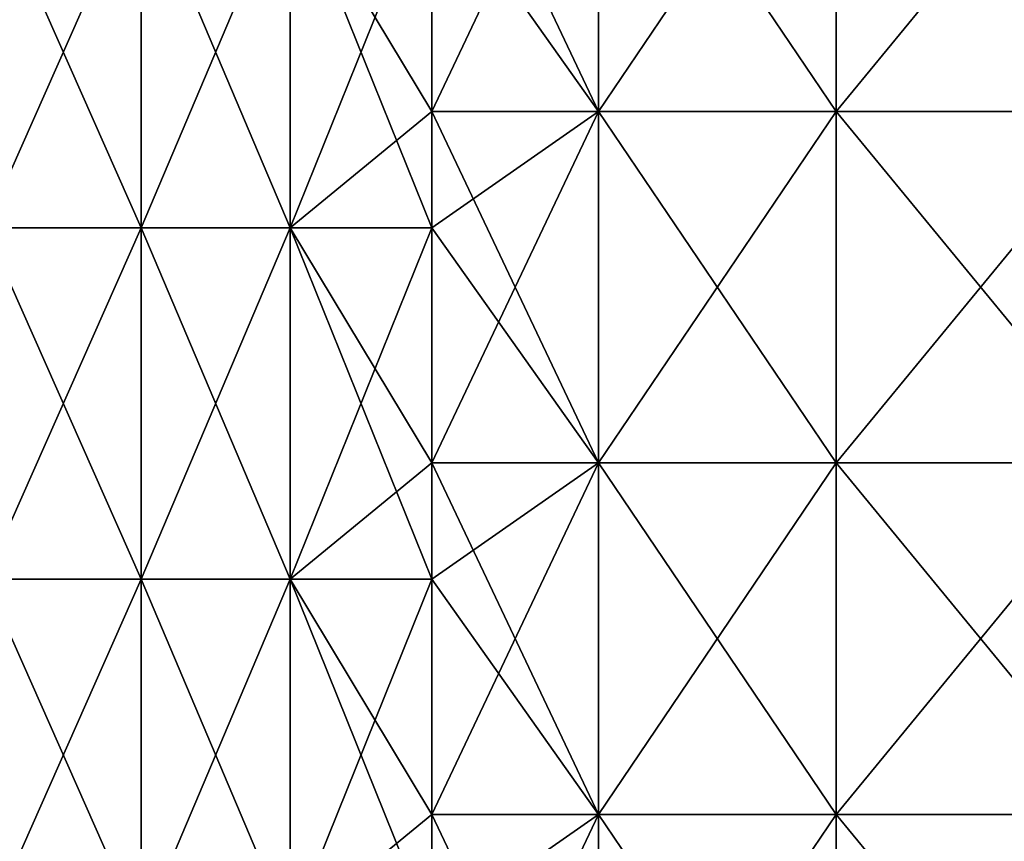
# Model space of a CAD drawing. Header units: inches. Extents: x -4.75 to 4.5, y 0 to 1.88.
# Tile 384 of 462: x 3.18 to 3.41, y 0.22 to 0.41. Entities that reach past the tile are written whole.
import ezdxf

# ---------------------------------------------------------------- set-up
doc = ezdxf.new("R2010")
doc.units = ezdxf.units.IN
doc.header["$LTSCALE"] = 101.851852
doc.header["$MEASUREMENT"] = 0
for name, color, linetype in [('12', 7, 'CONTINUOUS'), ('35', 7, 'CONTINUOUS'), ('38', 7, 'CONTINUOUS')]:
    doc.layers.add(name, color=color, linetype=linetype)

msp = doc.modelspace()

# ---------------------------------------------------------------- linework, layer by layer
at = {"layer": '12', "color": 13, "linetype": 'Continuous', "true_color": 0xd67263}
for points in [[(3.20901, 0.4423, 1.54714), (3.17349, 0.4423, 1.61875), (3.20901, 0.36222, 1.54714), (3.20901, 0.4423, 1.54714)], [(3.20901, 0.36222, 1.54714), (3.17349, 0.4423, 1.61875), (3.17349, 0.36222, 1.61875), (3.20901, 0.36222, 1.54714)], [(3.17349, 0.4423, -1.61875), (3.20901, 0.4423, -1.54714), (3.17349, 0.36222, -1.61875), (3.17349, 0.4423, -1.61875)], [(3.17349, 0.36222, -1.61875), (3.20901, 0.4423, -1.54714), (3.20901, 0.36222, -1.54714), (3.17349, 0.36222, -1.61875)], [(3.24291, 0.4423, 1.47476), (3.20901, 0.4423, 1.54714), (3.24291, 0.36222, 1.47476), (3.24291, 0.4423, 1.47476)], [(3.24291, 0.36222, 1.47476), (3.20901, 0.4423, 1.54714), (3.20901, 0.36222, 1.54714), (3.24291, 0.36222, 1.47476)], [(3.20901, 0.4423, -1.54714), (3.24291, 0.4423, -1.47476), (3.20901, 0.36222, -1.54714), (3.20901, 0.4423, -1.54714)], [(3.20901, 0.36222, -1.54714), (3.24291, 0.4423, -1.47476), (3.24291, 0.36222, -1.47476), (3.20901, 0.36222, -1.54714)], [(3.27518, 0.4423, 1.40164), (3.24291, 0.4423, 1.47476), (3.27518, 0.38872, 1.40164), (3.27518, 0.4423, 1.40164)], [(3.27518, 0.38872, 1.40164), (3.24291, 0.4423, 1.47476), (3.27518, 0.36222, 1.40164), (3.27518, 0.38872, 1.40164)], [(3.27518, 0.36222, 1.40164), (3.24291, 0.4423, 1.47476), (3.24291, 0.36222, 1.47476), (3.27518, 0.36222, 1.40164)], [(3.24291, 0.4423, -1.47476), (3.27518, 0.4423, -1.40164), (3.24291, 0.36222, -1.47476), (3.24291, 0.4423, -1.47476)], [(3.24291, 0.36222, -1.47476), (3.27518, 0.4423, -1.40164), (3.27518, 0.38872, -1.40164), (3.24291, 0.36222, -1.47476)], [(3.27518, 0.36222, -1.40164), (3.24291, 0.36222, -1.47476), (3.27518, 0.38872, -1.40164), (3.27518, 0.36222, -1.40164)], [(3.20901, 0.36222, 1.54714), (3.17349, 0.36222, 1.61875), (3.20901, 0.28214, 1.54714), (3.20901, 0.36222, 1.54714)], [(3.20901, 0.28214, 1.54714), (3.17349, 0.36222, 1.61875), (3.17349, 0.28214, 1.61875), (3.20901, 0.28214, 1.54714)], [(3.17349, 0.36222, -1.61875), (3.20901, 0.36222, -1.54714), (3.17349, 0.28214, -1.61875), (3.17349, 0.36222, -1.61875)], [(3.17349, 0.28214, -1.61875), (3.20901, 0.36222, -1.54714), (3.20901, 0.28214, -1.54714), (3.17349, 0.28214, -1.61875)], [(3.24291, 0.36222, 1.47476), (3.20901, 0.36222, 1.54714), (3.24291, 0.28214, 1.47476), (3.24291, 0.36222, 1.47476)], [(3.24291, 0.28214, 1.47476), (3.20901, 0.36222, 1.54714), (3.20901, 0.28214, 1.54714), (3.24291, 0.28214, 1.47476)], [(3.20901, 0.36222, -1.54714), (3.24291, 0.36222, -1.47476), (3.20901, 0.28214, -1.54714), (3.20901, 0.36222, -1.54714)], [(3.20901, 0.28214, -1.54714), (3.24291, 0.36222, -1.47476), (3.24291, 0.28214, -1.47476), (3.20901, 0.28214, -1.54714)], [(3.27518, 0.36222, 1.40164), (3.24291, 0.36222, 1.47476), (3.27518, 0.30864, 1.40164), (3.27518, 0.36222, 1.40164)], [(3.27518, 0.30864, 1.40164), (3.24291, 0.36222, 1.47476), (3.27518, 0.28214, 1.40164), (3.27518, 0.30864, 1.40164)], [(3.27518, 0.28214, 1.40164), (3.24291, 0.36222, 1.47476), (3.24291, 0.28214, 1.47476), (3.27518, 0.28214, 1.40164)], [(3.24291, 0.36222, -1.47476), (3.27518, 0.36222, -1.40164), (3.24291, 0.28214, -1.47476), (3.24291, 0.36222, -1.47476)], [(3.24291, 0.28214, -1.47476), (3.27518, 0.36222, -1.40164), (3.27518, 0.30864, -1.40164), (3.24291, 0.28214, -1.47476)], [(3.27518, 0.28214, -1.40164), (3.24291, 0.28214, -1.47476), (3.27518, 0.30864, -1.40164), (3.27518, 0.28214, -1.40164)], [(3.20901, 0.28214, 1.54714), (3.17349, 0.28214, 1.61875), (3.20901, 0.20206, 1.54714), (3.20901, 0.28214, 1.54714)], [(3.20901, 0.20206, 1.54714), (3.17349, 0.28214, 1.61875), (3.17349, 0.20206, 1.61875), (3.20901, 0.20206, 1.54714)], [(3.17349, 0.28214, -1.61875), (3.20901, 0.28214, -1.54714), (3.17349, 0.20206, -1.61875), (3.17349, 0.28214, -1.61875)], [(3.17349, 0.20206, -1.61875), (3.20901, 0.28214, -1.54714), (3.20901, 0.20206, -1.54714), (3.17349, 0.20206, -1.61875)], [(3.24291, 0.28214, 1.47476), (3.20901, 0.28214, 1.54714), (3.24291, 0.20206, 1.47476), (3.24291, 0.28214, 1.47476)], [(3.24291, 0.20206, 1.47476), (3.20901, 0.28214, 1.54714), (3.20901, 0.20206, 1.54714), (3.24291, 0.20206, 1.47476)], [(3.20901, 0.28214, -1.54714), (3.24291, 0.28214, -1.47476), (3.20901, 0.20206, -1.54714), (3.20901, 0.28214, -1.54714)], [(3.20901, 0.20206, -1.54714), (3.24291, 0.28214, -1.47476), (3.24291, 0.20206, -1.47476), (3.20901, 0.20206, -1.54714)], [(3.27518, 0.28214, 1.40164), (3.24291, 0.28214, 1.47476), (3.27518, 0.22856, 1.40164), (3.27518, 0.28214, 1.40164)], [(3.27518, 0.22856, 1.40164), (3.24291, 0.28214, 1.47476), (3.27518, 0.20206, 1.40164), (3.27518, 0.22856, 1.40164)], [(3.27518, 0.20206, 1.40164), (3.24291, 0.28214, 1.47476), (3.24291, 0.20206, 1.47476), (3.27518, 0.20206, 1.40164)], [(3.24291, 0.28214, -1.47476), (3.27518, 0.28214, -1.40164), (3.24291, 0.20206, -1.47476), (3.24291, 0.28214, -1.47476)], [(3.24291, 0.20206, -1.47476), (3.27518, 0.28214, -1.40164), (3.27518, 0.22856, -1.40164), (3.24291, 0.20206, -1.47476)], [(3.27518, 0.20206, -1.40164), (3.24291, 0.20206, -1.47476), (3.27518, 0.22856, -1.40164), (3.27518, 0.20206, -1.40164)]]:
    msp.add_3dface(points, dxfattribs=at)
at = {"layer": '35', "color": 13, "linetype": 'Continuous', "true_color": 0xd67263}
for points in [[(3.27518, 0.4688, 1.40164), (3.27518, 0.4423, 1.40164), (3.31316, 0.38872, 1.33972), (3.27518, 0.4688, 1.40164)], [(3.31316, 0.4688, 1.33972), (3.27518, 0.4688, 1.40164), (3.31316, 0.38872, 1.33972), (3.31316, 0.4688, 1.33972)], [(3.36734, 0.4688, 1.29133), (3.31316, 0.4688, 1.33972), (3.36734, 0.38872, 1.29133), (3.36734, 0.4688, 1.29133)], [(3.36734, 0.38872, 1.29133), (3.31316, 0.4688, 1.33972), (3.31316, 0.38872, 1.33972), (3.36734, 0.38872, 1.29133)], [(3.43315, 0.4688, 1.26055), (3.36734, 0.4688, 1.29133), (3.43315, 0.38872, 1.26055), (3.43315, 0.4688, 1.26055)], [(3.43315, 0.38872, 1.26055), (3.36734, 0.4688, 1.29133), (3.36734, 0.38872, 1.29133), (3.43315, 0.38872, 1.26055)], [(3.27518, 0.4423, 1.40164), (3.27518, 0.38872, 1.40164), (3.31316, 0.38872, 1.33972), (3.27518, 0.4423, 1.40164)], [(3.27518, 0.38872, 1.40164), (3.27518, 0.36222, 1.40164), (3.31316, 0.30864, 1.33972), (3.27518, 0.38872, 1.40164)], [(3.31316, 0.38872, 1.33972), (3.27518, 0.38872, 1.40164), (3.31316, 0.30864, 1.33972), (3.31316, 0.38872, 1.33972)], [(3.36734, 0.38872, 1.29133), (3.31316, 0.38872, 1.33972), (3.36734, 0.30864, 1.29133), (3.36734, 0.38872, 1.29133)], [(3.36734, 0.30864, 1.29133), (3.31316, 0.38872, 1.33972), (3.31316, 0.30864, 1.33972), (3.36734, 0.30864, 1.29133)], [(3.43315, 0.38872, 1.26055), (3.36734, 0.38872, 1.29133), (3.43315, 0.30864, 1.26055), (3.43315, 0.38872, 1.26055)], [(3.43315, 0.30864, 1.26055), (3.36734, 0.38872, 1.29133), (3.36734, 0.30864, 1.29133), (3.43315, 0.30864, 1.26055)], [(3.27518, 0.36222, 1.40164), (3.27518, 0.30864, 1.40164), (3.31316, 0.30864, 1.33972), (3.27518, 0.36222, 1.40164)], [(3.27518, 0.30864, 1.40164), (3.27518, 0.28214, 1.40164), (3.31316, 0.22856, 1.33972), (3.27518, 0.30864, 1.40164)], [(3.31316, 0.30864, 1.33972), (3.27518, 0.30864, 1.40164), (3.31316, 0.22856, 1.33972), (3.31316, 0.30864, 1.33972)], [(3.36734, 0.30864, 1.29133), (3.31316, 0.30864, 1.33972), (3.36734, 0.22856, 1.29133), (3.36734, 0.30864, 1.29133)], [(3.36734, 0.22856, 1.29133), (3.31316, 0.30864, 1.33972), (3.31316, 0.22856, 1.33972), (3.36734, 0.22856, 1.29133)], [(3.43315, 0.30864, 1.26055), (3.36734, 0.30864, 1.29133), (3.43315, 0.22856, 1.26055), (3.43315, 0.30864, 1.26055)], [(3.43315, 0.22856, 1.26055), (3.36734, 0.30864, 1.29133), (3.36734, 0.22856, 1.29133), (3.43315, 0.22856, 1.26055)], [(3.27518, 0.28214, 1.40164), (3.27518, 0.22856, 1.40164), (3.31316, 0.22856, 1.33972), (3.27518, 0.28214, 1.40164)], [(3.27518, 0.22856, 1.40164), (3.27518, 0.20206, 1.40164), (3.31316, 0.14848, 1.33972), (3.27518, 0.22856, 1.40164)], [(3.31316, 0.22856, 1.33972), (3.27518, 0.22856, 1.40164), (3.31316, 0.14848, 1.33972), (3.31316, 0.22856, 1.33972)], [(3.36734, 0.22856, 1.29133), (3.31316, 0.22856, 1.33972), (3.36734, 0.14848, 1.29133), (3.36734, 0.22856, 1.29133)], [(3.36734, 0.14848, 1.29133), (3.31316, 0.22856, 1.33972), (3.31316, 0.14848, 1.33972), (3.36734, 0.14848, 1.29133)], [(3.43315, 0.22856, 1.26055), (3.36734, 0.22856, 1.29133), (3.43315, 0.14848, 1.26055), (3.43315, 0.22856, 1.26055)], [(3.43315, 0.14848, 1.26055), (3.36734, 0.22856, 1.29133), (3.36734, 0.14848, 1.29133), (3.43315, 0.14848, 1.26055)]]:
    msp.add_3dface(points, dxfattribs=at)
at = {"layer": '38', "color": 13, "linetype": 'Continuous', "true_color": 0xd67263}
for points in [[(3.27518, 0.38872, -1.40164), (3.27518, 0.4423, -1.40164), (3.31316, 0.4688, -1.33972), (3.27518, 0.38872, -1.40164)], [(3.27518, 0.38872, -1.40164), (3.31316, 0.4688, -1.33972), (3.31316, 0.38872, -1.33972), (3.27518, 0.38872, -1.40164)], [(3.31316, 0.4688, -1.33972), (3.36734, 0.4688, -1.29133), (3.31316, 0.38872, -1.33972), (3.31316, 0.4688, -1.33972)], [(3.31316, 0.38872, -1.33972), (3.36734, 0.4688, -1.29133), (3.36734, 0.38872, -1.29133), (3.31316, 0.38872, -1.33972)], [(3.36734, 0.4688, -1.29133), (3.43315, 0.4688, -1.26055), (3.36734, 0.38872, -1.29133), (3.36734, 0.4688, -1.29133)], [(3.36734, 0.38872, -1.29133), (3.43315, 0.4688, -1.26055), (3.43315, 0.38872, -1.26055), (3.36734, 0.38872, -1.29133)], [(3.27518, 0.36222, -1.40164), (3.27518, 0.38872, -1.40164), (3.31316, 0.38872, -1.33972), (3.27518, 0.36222, -1.40164)], [(3.27518, 0.30864, -1.40164), (3.27518, 0.36222, -1.40164), (3.31316, 0.38872, -1.33972), (3.27518, 0.30864, -1.40164)], [(3.27518, 0.30864, -1.40164), (3.31316, 0.38872, -1.33972), (3.31316, 0.30864, -1.33972), (3.27518, 0.30864, -1.40164)], [(3.31316, 0.38872, -1.33972), (3.36734, 0.38872, -1.29133), (3.31316, 0.30864, -1.33972), (3.31316, 0.38872, -1.33972)], [(3.31316, 0.30864, -1.33972), (3.36734, 0.38872, -1.29133), (3.36734, 0.30864, -1.29133), (3.31316, 0.30864, -1.33972)], [(3.36734, 0.38872, -1.29133), (3.43315, 0.38872, -1.26055), (3.36734, 0.30864, -1.29133), (3.36734, 0.38872, -1.29133)], [(3.36734, 0.30864, -1.29133), (3.43315, 0.38872, -1.26055), (3.43315, 0.30864, -1.26055), (3.36734, 0.30864, -1.29133)], [(3.27518, 0.28214, -1.40164), (3.27518, 0.30864, -1.40164), (3.31316, 0.30864, -1.33972), (3.27518, 0.28214, -1.40164)], [(3.27518, 0.22856, -1.40164), (3.27518, 0.28214, -1.40164), (3.31316, 0.30864, -1.33972), (3.27518, 0.22856, -1.40164)], [(3.27518, 0.22856, -1.40164), (3.31316, 0.30864, -1.33972), (3.31316, 0.22856, -1.33972), (3.27518, 0.22856, -1.40164)], [(3.31316, 0.30864, -1.33972), (3.36734, 0.30864, -1.29133), (3.31316, 0.22856, -1.33972), (3.31316, 0.30864, -1.33972)], [(3.31316, 0.22856, -1.33972), (3.36734, 0.30864, -1.29133), (3.36734, 0.22856, -1.29133), (3.31316, 0.22856, -1.33972)], [(3.36734, 0.30864, -1.29133), (3.43315, 0.30864, -1.26055), (3.36734, 0.22856, -1.29133), (3.36734, 0.30864, -1.29133)], [(3.36734, 0.22856, -1.29133), (3.43315, 0.30864, -1.26055), (3.43315, 0.22856, -1.26055), (3.36734, 0.22856, -1.29133)], [(3.27518, 0.20206, -1.40164), (3.27518, 0.22856, -1.40164), (3.31316, 0.22856, -1.33972), (3.27518, 0.20206, -1.40164)], [(3.27518, 0.14848, -1.40164), (3.27518, 0.20206, -1.40164), (3.31316, 0.22856, -1.33972), (3.27518, 0.14848, -1.40164)], [(3.27518, 0.14848, -1.40164), (3.31316, 0.22856, -1.33972), (3.31316, 0.14848, -1.33972), (3.27518, 0.14848, -1.40164)], [(3.31316, 0.22856, -1.33972), (3.36734, 0.22856, -1.29133), (3.31316, 0.14848, -1.33972), (3.31316, 0.22856, -1.33972)], [(3.31316, 0.14848, -1.33972), (3.36734, 0.22856, -1.29133), (3.36734, 0.14848, -1.29133), (3.31316, 0.14848, -1.33972)], [(3.36734, 0.22856, -1.29133), (3.43315, 0.22856, -1.26055), (3.36734, 0.14848, -1.29133), (3.36734, 0.22856, -1.29133)], [(3.36734, 0.14848, -1.29133), (3.43315, 0.22856, -1.26055), (3.43315, 0.14848, -1.26055), (3.36734, 0.14848, -1.29133)]]:
    msp.add_3dface(points, dxfattribs=at)

doc.saveas('drawing.dxf')
